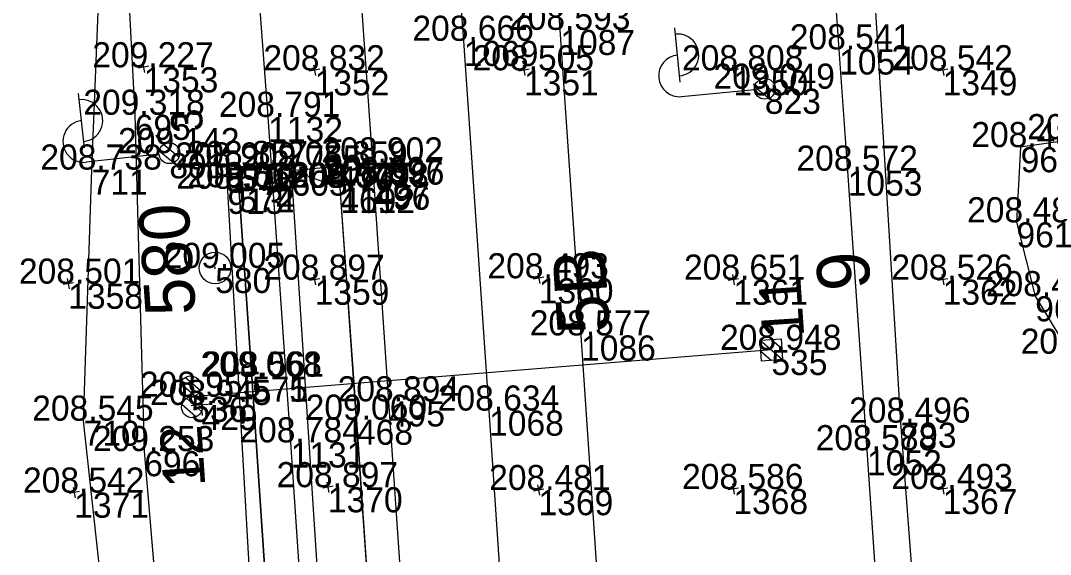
# Model space of a CAD drawing. Extents: x -556590 to -554855, y -1137918 to -1135717.
# Drawn here: x -554954.05 to -554904.86, y -1137573.12 to -1137547.63 of the extents above; entities that cross this region are included whole.
import ezdxf

# ---------------------------------------------------------------- set-up
doc = ezdxf.new("R2010")
doc.units = 0
for name, color, linetype in [('Vrstva 1', 7, 'Continuous'), ('Vrstva 11', 7, 'Continuous'), ('Vrstva 14', 7, 'Continuous'), ('Vrstva 25', 7, 'Continuous'), ('Vrstva 49', 7, 'Continuous'), ('Vrstva 51', 7, 'Continuous'), ('Vrstva 60', 7, 'Continuous'), ('Vrstva 61', 7, 'Continuous'), ('Vrstva 63', 7, 'Continuous'), ('Vrstva 7', 7, 'Continuous')]:
    doc.layers.add(name, color=color, linetype=linetype)

msp = doc.modelspace()

# ---------------------------------------------------------------- linework, layer by layer
at = {"layer": 'Vrstva 1'}
for points in [[(-554924.167, -1137608.122), (-554924.511, -1137603.151), (-554925.397, -1137590.18), (-554926.328, -1137576.586), (-554927.274, -1137562.665), (-554928.265, -1137548.068), (-554929.313, -1137532.88), (-554930.318, -1137518.241), (-554930.722, -1137512.299)], [(-554917.975, -1137769.552), (-554918.963, -1137754.815), (-554920.086, -1137737.896), (-554921.053, -1137723.548), (-554921.381, -1137719.023), (-554921.495, -1137717.207), (-554921.933, -1137710.655), (-554922.979, -1137695.094), (-554924.253, -1137675.995), (-554925.623, -1137655.572), (-554926.937, -1137636.258), (-554927.454, -1137628.755), (-554928.446, -1137614.083), (-554929.485, -1137598.553), (-554930.559, -1137582.57), (-554931.667, -1137566.254), (-554932.879, -1137548.591), (-554934.309, -1137529.922)], [(-554927.452, -1137770.473), (-554928.449, -1137755.712), (-554929.562, -1137739.23), (-554930.556, -1137724.715), (-554930.9, -1137719.598), (-554931.034, -1137717.552), (-554931.481, -1137710.736), (-554932.204, -1137700.023), (-554932.469, -1137696.167), (-554932.595, -1137694.151), (-554933.117, -1137686.686), (-554934.152, -1137671.759), (-554934.854, -1137661.232), (-554935.125, -1137657.229), (-554935.687, -1137648.862), (-554936.859, -1137631.513), (-554937.258, -1137625.309), (-554938.149, -1137612.094), (-554939.101, -1137598.034), (-554940.12, -1137582.921), (-554941.144, -1137567.775), (-554942.217, -1137552.225), (-554943.433, -1137536.043)], [(-554912.12, -1137717.809), (-554912.248, -1137715.711), (-554912.365, -1137713.967), (-554912.887, -1137706.122), (-554912.119, -1137688.223), (-554912.088, -1137687.497), (-554911.853, -1137682.02), (-554911.103, -1137668.018), (-554910.285, -1137652.829), (-554909.709, -1137641.532), (-554909.501, -1137632.959), (-554909.737, -1137623.526), (-554909.95, -1137619.461), (-554910.61, -1137610.419), (-554911.54, -1137597.875), (-554912.594, -1137582.977), (-554913.612, -1137568.149), (-554914.538, -1137554.794), (-554914.947, -1137549.002), (-554915.779, -1137537.195)], [(-554930.884, -1137648.475), (-554931.599, -1137637.897), (-554932.285, -1137627.724), (-554932.968, -1137617.617), (-554933.656, -1137607.436), (-554934.37, -1137596.756), (-554935.06, -1137586.479), (-554935.745, -1137576.286), (-554936.45, -1137565.815), (-554937.151, -1137555.461), (-554937.161, -1137555.34), (-554937.226, -1137554.403), (-554937.848, -1137545.575)]]:
    msp.add_lwpolyline(points, dxfattribs=at)
at = {"layer": 'Vrstva 11'}
for p, q in [((-554918.712, -1137562.89), (-554917.651, -1137563.817)), ((-554918.184, -1137562.854), (-554917.686, -1137563.288)), ((-554918.183, -1137563.355), (-554945.893, -1137565.596)), ((-554918.68, -1137563.416), (-554918.176, -1137563.856)), ((-554945.469, -1137565.29), (-554946.181, -1137564.668)), ((-554945.734, -1137565.556), (-554946.409, -1137564.967)), ((-554945.403, -1137566.292), (-554946.117, -1137565.667)), ((-554945.67, -1137566.556), (-554946.342, -1137565.969))]:
    msp.add_line(p, q, dxfattribs=at)
msp.add_lwpolyline([(-554917.718, -1137562.823), (-554917.651, -1137563.82), (-554918.648, -1137563.887), (-554918.715, -1137562.89)], close=True, dxfattribs=at)
for centre in [(-554945.927, -1137565.097), (-554945.859, -1137566.095)]:
    msp.add_circle(centre, 0.5, dxfattribs=at)
at = {"layer": 'Vrstva 14'}
for p, q in [((-554938.774, -1137555.612), (-554941.104, -1137554.789)), ((-554943.625, -1137555.587), (-554944.165, -1137555.658))]:
    msp.add_line(p, q, dxfattribs=at)
for points in [[(-554943.664, -1137554.571), (-554944.223, -1137554.644), (-554943.027, -1137575.6), (-554941.448, -1137599.994), (-554939.649, -1137627.718), (-554937.668, -1137657.599), (-554936.721, -1137657.499)], [(-554936.721, -1137657.499), (-554936.819, -1137656.544), (-554938.386, -1137633.229), (-554940.9, -1137595.934), (-554942.999, -1137564.635), (-554943.625, -1137555.587), (-554943.664, -1137554.571)], [(-554943.664, -1137554.571), (-554943.625, -1137555.587), (-554942.999, -1137564.635), (-554940.9, -1137595.934), (-554938.386, -1137633.229), (-554936.819, -1137656.544), (-554936.721, -1137657.499)], [(-554926.758, -1137768.121), (-554928.518, -1137741.891), (-554929.98, -1137719.751), (-554930.124, -1137717.521), (-554931.584, -1137696.135), (-554931.726, -1137694.002), (-554933.296, -1137671.213), (-554933.974, -1137661.145), (-554934.241, -1137656.955), (-554935.944, -1137632.264), (-554937.931, -1137602.72), (-554939.802, -1137574.881), (-554941.104, -1137554.789), (-554938.902, -1137554.586)], [(-554931.889, -1137658.069), (-554931.922, -1137657.332), (-554933.251, -1137637.218), (-554934.945, -1137612.635), (-554937.297, -1137576.773), (-554938.774, -1137555.612), (-554938.902, -1137554.586)], [(-554929.334, -1137695.867), (-554929.441, -1137693.923), (-554929.5, -1137693.042), (-554930, -1137690), (-554930.173, -1137683.019), (-554930.845, -1137672.941), (-554931.537, -1137662.834), (-554931.685, -1137660.824), (-554931.78, -1137659.935), (-554931.889, -1137658.069), (-554931.922, -1137657.332), (-554932.592, -1137647.264), (-554933.251, -1137637.218), (-554933.96, -1137627.13), (-554934.647, -1137617.064), (-554935.312, -1137607.011), (-554935.955, -1137596.939), (-554936.647, -1137586.834), (-554937.297, -1137576.773), (-554937.979, -1137566.689), (-554938.774, -1137555.612), (-554938.902, -1137554.586)]]:
    msp.add_lwpolyline(points, dxfattribs=at)
at = {"layer": 'Vrstva 25'}
for p, q in [((-554922.542, -1137550.563), (-554922.789, -1137547.975)), ((-554918.036, -1137551.076), (-554918.775, -1137550.467)), ((-554918.992, -1137550.927), (-554922.476, -1137551.26)), ((-554918.303, -1137551.342), (-554918.982, -1137550.782)), ((-554950.992, -1137553.696), (-554951.274, -1137551.111)), ((-554946.48, -1137554.148), (-554947.226, -1137553.549)), ((-554947.437, -1137554.012), (-554950.916, -1137554.392)), ((-554946.743, -1137554.417), (-554947.429, -1137553.866))]:
    msp.add_line(p, q, dxfattribs=at)
for centre in [(-554918.494, -1137550.88), (-554946.94, -1137553.958)]:
    msp.add_circle(centre, 0.5, dxfattribs=at)
for centre, start, end in [((-554922.654, -1137549.268), 274.747, 96.1522), ((-554922.571, -1137550.264), 95.4496, 275.4496), ((-554951.121, -1137552.402), 275.5215, 96.9266), ((-554951.025, -1137553.398), 96.2241, 276.2241)]:
    msp.add_arc(centre, 1, start, end, dxfattribs=at)
at = {"layer": 'Vrstva 49'}
for p, q in [((-554948.217, -1137549.61), (-554948.123, -1137550.102)), ((-554947.924, -1137549.809), (-554948.416, -1137549.903)), ((-554939.754, -1137549.953), (-554940.246, -1137550.047)), ((-554940.047, -1137549.754), (-554939.953, -1137550.246)), ((-554929.754, -1137549.953), (-554930.246, -1137550.047)), ((-554930.047, -1137549.754), (-554929.953, -1137550.246)), ((-554919.754, -1137549.953), (-554920.246, -1137550.047)), ((-554920.047, -1137549.754), (-554919.953, -1137550.246)), ((-554909.754, -1137549.953), (-554910.246, -1137550.047)), ((-554910.047, -1137549.754), (-554909.953, -1137550.246)), ((-554951.816, -1137559.946), (-554951.722, -1137560.438)), ((-554940.047, -1137559.754), (-554939.953, -1137560.246)), ((-554929.048, -1137559.889), (-554929.54, -1137559.983)), ((-554929.341, -1137559.69), (-554929.247, -1137560.182)), ((-554920.047, -1137559.754), (-554919.953, -1137560.246)), ((-554910.047, -1137559.754), (-554909.953, -1137560.246)), ((-554951.523, -1137560.145), (-554952.015, -1137560.239)), ((-554939.754, -1137559.953), (-554940.246, -1137560.047)), ((-554919.754, -1137559.953), (-554920.246, -1137560.047)), ((-554909.754, -1137559.953), (-554910.246, -1137560.047)), ((-554939.413, -1137569.669), (-554939.319, -1137570.161)), ((-554920.047, -1137569.754), (-554919.953, -1137570.246)), ((-554910.047, -1137569.754), (-554909.953, -1137570.246)), ((-554951.238, -1137570.127), (-554951.73, -1137570.221)), ((-554951.531, -1137569.928), (-554951.437, -1137570.42)), ((-554939.12, -1137569.868), (-554939.612, -1137569.962)), ((-554929.06, -1137570.006), (-554929.552, -1137570.1)), ((-554929.353, -1137569.807), (-554929.259, -1137570.299)), ((-554919.754, -1137569.953), (-554920.246, -1137570.047)), ((-554909.754, -1137569.953), (-554910.246, -1137570.047))]:
    msp.add_line(p, q, dxfattribs=at)
for points in [[(-554951.38, -1137516.096), (-554950.362, -1137520.761), (-554949.334, -1137537.69), (-554948.595, -1137552.125), (-554948.14, -1137568.191), (-554946.72, -1137585.029), (-554946.477, -1137591.556), (-554947.039, -1137593.937), (-554947.027, -1137596.272), (-554946.152, -1137601.334), (-554945.152, -1137610.021), (-554945.058, -1137616.778), (-554945.247, -1137625.395)], [(-554945.247, -1137625.395), (-554946.746, -1137619.421), (-554947.672, -1137609.573), (-554948.428, -1137599.781), (-554948.83, -1137593.698), (-554949.629, -1137579.724), (-554951.035, -1137566.737), (-554950.648, -1137554.742), (-554950.163, -1137542.828), (-554950.887, -1137529.142), (-554951.325, -1137520.784), (-554951.38, -1137516.096)]]:
    msp.add_lwpolyline(points, dxfattribs=at)
at = {"layer": 'Vrstva 51'}
for points in [[(-554921.376, -1137432.943), (-554918.86, -1137446.705), (-554916.495, -1137461.597), (-554916.066, -1137465.064), (-554915.517, -1137465.823), (-554915.079, -1137467.027), (-554914.716, -1137469.439), (-554914.54, -1137472.107), (-554910.558, -1137506.937), (-554909.717, -1137513.973), (-554908.569, -1137525.728), (-554905.967, -1137525.412), (-554903.606, -1137553.29), (-554906.277, -1137553.67), (-554906.478, -1137557.261), (-554905.582, -1137560.791), (-554903.917, -1137563.542), (-554902.054, -1137565.473)], [(-554923.958, -1137439.154), (-554921.384, -1137460.492), (-554920.249, -1137473.563), (-554918.745, -1137491.257), (-554915.318, -1137516.028), (-554914.46, -1137526.509), (-554912.018, -1137566.83), (-554909.54, -1137599.474), (-554906.296, -1137619.179), (-554904.054, -1137640.988), (-554902.007, -1137663.515), (-554901.204, -1137677.928), (-554900.627, -1137681.481), (-554898.957, -1137685.66), (-554896.57, -1137689.296), (-554893.815, -1137691.613), (-554889.437, -1137693.47), (-554883.069, -1137697.253), (-554880.009, -1137699.781), (-554876.436, -1137704.84), (-554873.989, -1137710.204), (-554871.95, -1137718.337), (-554870.137, -1137731.24), (-554867.796, -1137750.715)]]:
    msp.add_lwpolyline(points, dxfattribs=at)
at = {"layer": 'Vrstva 60'}
for p, q in [((-554928.265, -1137548.068), (-554928.265, -1137548.068)), ((-554932.879, -1137548.591), (-554932.879, -1137548.591)), ((-554914.947, -1137549.002), (-554914.947, -1137549.002)), ((-554948.17, -1137549.856), (-554948.17, -1137549.856)), ((-554940, -1137550), (-554940, -1137550)), ((-554930, -1137550), (-554930, -1137550)), ((-554920, -1137550), (-554920, -1137550)), ((-554910, -1137550), (-554910, -1137550)), ((-554918.494, -1137550.88), (-554918.494, -1137550.88)), ((-554948.595, -1137552.125), (-554948.595, -1137552.125)), ((-554942.217, -1137552.225), (-554942.217, -1137552.225)), ((-554946.94, -1137553.958), (-554946.94, -1137553.958)), ((-554906.277, -1137553.67), (-554906.277, -1137553.67)), ((-554937.226, -1137554.403), (-554937.226, -1137554.403)), ((-554950.648, -1137554.742), (-554950.648, -1137554.742)), ((-554944.223, -1137554.644), (-554944.223, -1137554.644)), ((-554943.664, -1137554.571), (-554943.664, -1137554.571)), ((-554941.104, -1137554.789), (-554941.104, -1137554.789)), ((-554938.902, -1137554.586), (-554938.902, -1137554.586)), ((-554914.538, -1137554.794), (-554914.538, -1137554.794)), ((-554937.161, -1137555.34), (-554937.161, -1137555.34)), ((-554937.151, -1137555.461), (-554937.151, -1137555.461)), ((-554944.165, -1137555.658), (-554944.165, -1137555.658)), ((-554943.625, -1137555.587), (-554943.625, -1137555.587)), ((-554943.625, -1137555.587), (-554943.625, -1137555.587)), ((-554938.774, -1137555.612), (-554938.774, -1137555.612)), ((-554938.774, -1137555.612), (-554938.774, -1137555.612)), ((-554906.478, -1137557.261), (-554906.478, -1137557.261)), ((-554944.752, -1137559.44), (-554944.752, -1137559.44)), ((-554929.294, -1137559.936), (-554929.294, -1137559.936)), ((-554951.769, -1137560.192), (-554951.769, -1137560.192)), ((-554940, -1137560), (-554940, -1137560)), ((-554920, -1137560), (-554920, -1137560)), ((-554910, -1137560), (-554910, -1137560)), ((-554905.582, -1137560.791), (-554905.582, -1137560.791)), ((-554927.274, -1137562.665), (-554927.274, -1137562.665)), ((-554918.183, -1137563.355), (-554918.183, -1137563.355)), ((-554942.999, -1137564.635), (-554942.999, -1137564.635)), ((-554942.999, -1137564.635), (-554942.999, -1137564.635)), ((-554945.893, -1137565.596), (-554945.893, -1137565.596)), ((-554936.45, -1137565.815), (-554936.45, -1137565.815)), ((-554945.405, -1137565.987), (-554945.405, -1137565.987)), ((-554931.667, -1137566.254), (-554931.667, -1137566.254)), ((-554951.035, -1137566.737), (-554951.035, -1137566.737)), ((-554937.979, -1137566.689), (-554937.979, -1137566.689)), ((-554912.018, -1137566.83), (-554912.018, -1137566.83)), ((-554941.144, -1137567.775), (-554941.144, -1137567.775)), ((-554948.14, -1137568.191), (-554948.14, -1137568.191)), ((-554913.612, -1137568.149), (-554913.612, -1137568.149)), ((-554951.484, -1137570.174), (-554951.484, -1137570.174)), ((-554939.366, -1137569.915), (-554939.366, -1137569.915)), ((-554929.306, -1137570.053), (-554929.306, -1137570.053)), ((-554920, -1137570), (-554920, -1137570)), ((-554910, -1137570), (-554910, -1137570))]:
    msp.add_line(p, q, dxfattribs=at)
at = {"layer": 'Vrstva 63'}
msp.add_line((-554944.749, -1137559.49), (-554944.755, -1137559.39), dxfattribs=at)
msp.add_circle((-554944.752, -1137559.44), 0.756, dxfattribs=at)
at = {"layer": 'Vrstva 7'}
for p, q in [((-554945.439, -1137565.488), (-554945.371, -1137566.486)), ((-554944.906, -1137565.953), (-554945.904, -1137566.021))]:
    msp.add_line(p, q, dxfattribs=at)

# ---------------------------------------------------------------- texts
at = {"layer": 'Vrstva 1'}
for s, rotation, p in [('5B', 93.8876, (-554925.887, -1137562.5)), ('9', 93.9664, (-554913.441, -1137560.433))]:
    msp.add_text(s, height=2.5, rotation=rotation, dxfattribs=at).set_placement(p)
at = {"layer": 'Vrstva 11'}
for s, rotation, p in [('11', 93.8518, (-554916.61, -1137562.733)), ('12', 93.8703, (-554945.218, -1137569.865))]:
    msp.add_text(s, height=2, rotation=rotation, dxfattribs=at).set_placement(p)
at = {"layer": 'Vrstva 25'}
msp.add_text('3', height=1.5, rotation=96.2241, dxfattribs=at).set_placement((-554945.304, -1137552.881))
at = {"layer": 'Vrstva 60'}
for s, p in [('1087', (-554928.265, -1137549.268)), ('1069', (-554932.879, -1137549.791)), ('1054', (-554914.947, -1137550.202)), ('1353', (-554948.17, -1137551.056)), ('1352', (-554940, -1137551.2)), ('1351', (-554930, -1137551.2)), ('1350', (-554920, -1137551.2)), ('1349', (-554910, -1137551.2)), ('823', (-554918.494, -1137552.08)), ('695', (-554948.595, -1137553.325)), ('1132', (-554942.217, -1137553.425)), ('891', (-554946.94, -1137555.158)), ('960', (-554906.277, -1137554.87)), ('498', (-554937.226, -1137555.603)), ('711', (-554950.648, -1137555.942)), ('579', (-554944.223, -1137555.844)), ('573', (-554943.664, -1137555.771)), ('605', (-554941.104, -1137555.989)), ('470', (-554938.902, -1137555.786)), ('1053', (-554914.538, -1137555.994)), ('497', (-554937.161, -1137556.54)), ('496', (-554937.151, -1137556.661)), ('913', (-554944.165, -1137556.858)), ('572', (-554943.625, -1137556.787)), ('574', (-554943.625, -1137556.787)), ('469', (-554938.774, -1137556.812)), ('1112', (-554938.774, -1137556.812)), ('961', (-554906.478, -1137558.461)), ('580', (-554944.752, -1137560.64)), ('1360', (-554929.294, -1137561.136)), ('1358', (-554951.769, -1137561.392)), ('1359', (-554940, -1137561.2)), ('1361', (-554920, -1137561.2)), ('1362', (-554910, -1137561.2)), ('962', (-554905.582, -1137561.991)), ('1086', (-554927.274, -1137563.865)), ('535', (-554918.183, -1137564.555)), ('571', (-554942.999, -1137565.835)), ('575', (-554942.999, -1137565.835)), ('536', (-554945.893, -1137566.796)), ('495', (-554936.45, -1137567.015)), ('429', (-554945.405, -1137567.187)), ('1068', (-554931.667, -1137567.454)), ('710', (-554951.035, -1137567.937)), ('468', (-554937.979, -1137567.889)), ('793', (-554912.018, -1137568.03)), ('1131', (-554941.144, -1137568.975)), ('696', (-554948.14, -1137569.391)), ('1052', (-554913.612, -1137569.349)), ('1371', (-554951.484, -1137571.374)), ('1370', (-554939.366, -1137571.115)), ('1369', (-554929.306, -1137571.253)), ('1368', (-554920, -1137571.2)), ('1367', (-554910, -1137571.2))]:
    msp.add_text(s, height=1.2, dxfattribs=at).set_placement(p)
at = {"layer": 'Vrstva 61'}
for s, p in [('208.593', (-554930.717, -1137548.068)), ('208.666', (-554935.331, -1137548.591)), ('208.541', (-554917.304, -1137549.002)), ('209.227', (-554950.622, -1137549.856)), ('208.832', (-554942.448, -1137550)), ('208.505', (-554932.456, -1137550)), ('208.808', (-554922.454, -1137550)), ('208.542', (-554912.448, -1137550)), ('209.049', (-554920.948, -1137550.88)), ('209.318', (-554951.049, -1137552.125)), ('208.791', (-554944.574, -1137552.225)), ('208.491', (-554905.963, -1137553.29)), ('208.481', (-554908.634, -1137553.67)), ('209.142', (-554949.388, -1137553.958)), ('208.738', (-554953.102, -1137554.742)), ('208.909', (-554946.677, -1137554.644)), ('208.857', (-554946.116, -1137554.571)), ('208.859', (-554941.356, -1137554.586)), ('208.902', (-554939.674, -1137554.403)), ('208.755', (-554943.56, -1137554.789)), ('208.572', (-554916.986, -1137554.794)), ('208.912', (-554946.613, -1137555.658)), ('208.618', (-554946.079, -1137555.587)), ('209.066', (-554946.077, -1137555.587)), ('209.077', (-554941.226, -1137555.612)), ('208.531', (-554941.131, -1137555.612)), ('208.897', (-554939.613, -1137555.34)), ('208.896', (-554939.603, -1137555.461)), ('208.481', (-554908.835, -1137557.261)), ('209.005', (-554947.208, -1137559.44)), ('208.897', (-554942.452, -1137560)), ('208.493', (-554931.746, -1137559.936)), ('208.651', (-554922.357, -1137560)), ('208.526', (-554912.452, -1137560)), ('208.501', (-554954.126, -1137560.192)), ('208.481', (-554907.939, -1137560.791)), ('208.577', (-554929.726, -1137562.665)), ('208.948', (-554920.637, -1137563.355)), ('208.481', (-554906.274, -1137563.542)), ('209.068', (-554945.453, -1137564.635)), ('208.561', (-554945.356, -1137564.635)), ('208.955', (-554948.349, -1137565.596)), ('208.945', (-554947.861, -1137565.987)), ('208.894', (-554938.901, -1137565.815)), ('208.634', (-554934.118, -1137566.254)), ('208.545', (-554953.491, -1137566.737)), ('209.060', (-554940.43, -1137566.689)), ('208.496', (-554914.47, -1137566.83)), ('208.784', (-554943.595, -1137567.775)), ('209.253', (-554950.592, -1137568.191)), ('208.588', (-554916.066, -1137568.149)), ('208.897', (-554941.818, -1137569.915)), ('208.586', (-554922.452, -1137570)), ('208.493', (-554912.452, -1137570)), ('208.542', (-554953.932, -1137570.174)), ('208.481', (-554931.663, -1137570.053))]:
    msp.add_text(s, height=1.2, dxfattribs=at).set_placement(p)
at = {"layer": 'Vrstva 63'}
msp.add_text('580', height=2.4, rotation=93.9254, dxfattribs=at).set_placement((-554945.672, -1137561.634))

doc.saveas('drawing.dxf')
